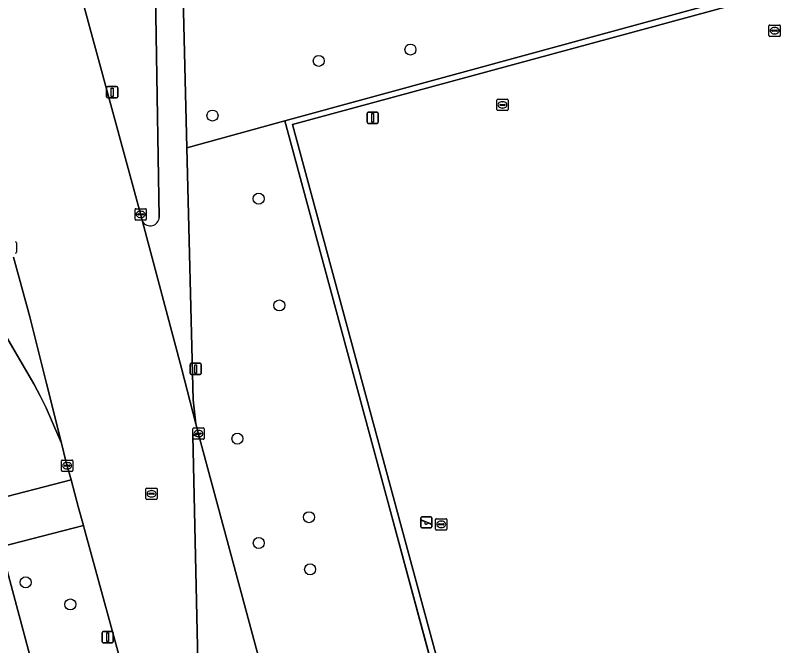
# Model space of a CAD drawing. Extents: x 159053 to 160042, y 380449 to 381423.
# Drawn here: x 159296.4 to 159365.3, y 380676.9 to 380732.7 of the extents above; entities that cross this region are included whole.
import ezdxf

# ---------------------------------------------------------------- set-up
doc = ezdxf.new("R2010")
doc.units = 0
for name, color, linetype in [('IMGEO_Berm_groen', 7, 'Continuous'), ('IMGEO_Boom', 7, 'Continuous'), ('IMGEO_Fietspad_open', 7, 'Continuous'), ('IMGEO_Groenvoorziening', 7, 'Continuous'), ('IMGEO_Hek', 7, 'Continuous'), ('IMGEO_Kolk', 7, 'Continuous'), ('IMGEO_Lichtmast', 7, 'Continuous'), ('IMGEO_Parkeervlak_open', 7, 'Continuous'), ('IMGEO_Rijbaan_lokaal_open', 7, 'Continuous'), ('IMGEO_Rioolput', 7, 'Continuous'), ('IMGEO_Speelvoorziening', 7, 'Continuous'), ('IMGEO_Voetpad_open', 7, 'Continuous'), ('IMGEO_Waterleidingput', 7, 'Continuous')]:
    doc.layers.add(name, color=color, linetype=linetype)

msp = doc.modelspace()

# ---------------------------------------------------------------- linework, layer by layer
at = {"layer": 'IMGEO_Berm_groen'}
for points in [[(159308.727, 380736.355), (159302.084, 380734.813), (159307.517, 380714.797), (159307.612, 380714.441)], [(159309.097, 380714.808), (159308.727, 380736.355)]]:
    msp.add_lwpolyline(points, dxfattribs=at)
msp.add_arc((159308.291, 380714.88), 0.809, 212.90266, 354.86096, dxfattribs=at)
at = {"layer": 'IMGEO_Boom'}
for centre in [(159331.36, 380729.696), (159323.231, 380728.69), (159313.81, 380723.844), (159317.898, 380716.465), (159319.742, 380707.002), (159316.021, 380695.187), (159322.36, 380688.225), (159317.916, 380685.935), (159322.465, 380683.594), (159297.242, 380682.444), (159301.213, 380680.486)]:
    msp.add_circle(centre, 0.489, dxfattribs=at)
at = {"layer": 'IMGEO_Fietspad_open'}
for points in [[(159311.529, 380720.969), (159311.138, 380736.711), (159308.727, 380736.355), (159309.097, 380714.808)], [(159281.999, 380727.528), (159285.019, 380722.374), (159286.41, 380719.969), (159287.346, 380718.35), (159289.952, 380713.844), (159290.712, 380712.537), (159291.593, 380711.021), (159296.115, 380703.244), (159297.773, 380700.392), (159297.967, 380700.059), (159298.549, 380698.914), (159299.054, 380697.914), (159299.528, 380696.822), (159299.882, 380695.993), (159300.414, 380694.792), (159299.087, 380700.068), (159297.602, 380705.993), (159296.162, 380711.274)], [(159307.612, 380714.441), (159311.054, 380701.43), (159312.324, 380696.516), (159312.084, 380698.639), (159311.529, 380720.969)]]:
    msp.add_lwpolyline(points, dxfattribs=at)
msp.add_arc((159308.291, 380714.88), 0.809, 212.90266, 354.86096, dxfattribs=at)
at = {"layer": 'IMGEO_Groenvoorziening'}
for points in [[(159418.132, 380750), (159449.208, 380758.325), (159487.06, 380768.775), (159489.8, 380769.532), (159489.902, 380769.56), (159488.793, 380774.763), (159463.197, 380769.374), (159420.332, 380759.927), (159373.098, 380750), (159311.138, 380736.711), (159311.529, 380720.969), (159320.218, 380723.367), (159379.408, 380739.578)], [(159433.652, 380740.943), (159438.402, 380742.226), (159437.527, 380745.385), (159441.13, 380746.369), (159439.911, 380750.823), (159443.367, 380751.682), (159450.402, 380753.587), (159449.208, 380758.325), (159418.132, 380750), (159379.408, 380739.578), (159320.218, 380723.367), (159340.334, 380649.069), (159340.883, 380649.218), (159320.913, 380723.061), (159420.181, 380750), (159425.677, 380751.487), (159429.419, 380738.062), (159430.149, 380734.961), (159430.441, 380735.043), (159431.07, 380733.488), (159435.374, 380734.679)], [(159340.334, 380649.069), (159320.218, 380723.367), (159311.529, 380720.969), (159312.084, 380698.639), (159312.324, 380696.516), (159312.574, 380695.588), (159323.101, 380656.533), (159323.386, 380655.471), (159332.666, 380621.06), (159336.14, 380607.648), (159337.006, 380604.304), (159337.488, 380604.434), (159345.241, 380606.531), (159333.536, 380647.191)], [(159302.47, 380687.141), (159302.372, 380687.498), (159295.043, 380685.588), (159304.955, 380648.523), (159306.469, 380648.909), (159306.694, 380648.096), (159311.536, 380649.353), (159311.31, 380650.144), (159312.348, 380650.409), (159306.334, 380672.999)]]:
    msp.add_lwpolyline(points, close=True, dxfattribs=at)
for points in [[(159456.6, 380667.23), (159451.1, 380687.473), (159449.861, 380692.034), (159444.386, 380712.193), (159441.424, 380723.096), (159441.313, 380723.068), (159439.899, 380728.695), (159435.448, 380727.527), (159434.407, 380731.441), (159431.787, 380730.761), (159431.07, 380733.488), (159430.441, 380735.043), (159430.149, 380734.961), (159429.419, 380738.062), (159425.677, 380751.487), (159420.181, 380750), (159320.913, 380723.061), (159340.883, 380649.218)], [(159280.959, 380728.996), (159280.805, 380729.143), (159280.649, 380729.288), (159279.274, 380726.917), (159284.329, 380718.041), (159284.516, 380717.714), (159284.995, 380718.003), (159288.54, 380711.459), (159294.372, 380690.064), (159293.875, 380689.957), (159293.962, 380689.631), (159301.269, 380691.534), (159300.819, 380693.183)], [(159300.819, 380693.183), (159300.414, 380694.792), (159299.882, 380695.993), (159299.528, 380696.822), (159299.054, 380697.914), (159298.549, 380698.914), (159297.967, 380700.059), (159297.773, 380700.392), (159296.115, 380703.244), (159291.593, 380711.021), (159290.712, 380712.537), (159289.952, 380713.844), (159287.346, 380718.35), (159286.41, 380719.969), (159285.019, 380722.374), (159281.999, 380727.528)]]:
    msp.add_lwpolyline(points, dxfattribs=at)
at = {"layer": 'IMGEO_Hek'}
for points in [[(159320.218, 380723.367), (159379.408, 380739.578), (159418.132, 380750)], [(159340.334, 380649.069), (159320.218, 380723.367)], [(159333.512, 380674.137), (159326.802, 380699.055)]]:
    msp.add_lwpolyline(points, dxfattribs=at)
at = {"layer": 'IMGEO_Kolk'}
for p, q in [((159306.941, 380714.652), (159306.941, 380715.504)), ((159307.016, 380715.578), (159307.868, 380715.578)), ((159307.243, 380715.121), (159307.641, 380715.121)), ((159307.429, 380715.358), (159307.454, 380715.358)), ((159307.942, 380715.504), (159307.942, 380714.652)), ((159307.868, 380714.578), (159307.016, 380714.578)), ((159307.2, 380715.072), (159307.2, 380715.084)), ((159307.638, 380715.035), (159307.24, 380715.035)), ((159307.452, 380714.798), (159307.427, 380714.798)), ((159307.684, 380715.084), (159307.684, 380715.072)), ((159296.424, 380712.569), (159296.424, 380711.717)), ((159312.063, 380695.21), (159312.063, 380696.062)), ((159312.138, 380696.136), (159312.99, 380696.136)), ((159312.551, 380695.916), (159312.576, 380695.916)), ((159313.064, 380696.062), (159313.064, 380695.21)), ((159312.99, 380695.136), (159312.138, 380695.136)), ((159312.322, 380695.63), (159312.322, 380695.642)), ((159312.76, 380695.593), (159312.362, 380695.593)), ((159312.365, 380695.679), (159312.763, 380695.679)), ((159312.574, 380695.356), (159312.549, 380695.356)), ((159312.806, 380695.642), (159312.806, 380695.63)), ((159300.421, 380692.364), (159300.421, 380693.216)), ((159300.496, 380693.29), (159301.348, 380693.29)), ((159300.909, 380693.07), (159300.934, 380693.07)), ((159301.422, 380693.216), (159301.422, 380692.364)), ((159300.68, 380692.784), (159300.68, 380692.796)), ((159301.118, 380692.747), (159300.72, 380692.747)), ((159300.723, 380692.833), (159301.121, 380692.833)), ((159300.932, 380692.51), (159300.907, 380692.51)), ((159301.164, 380692.796), (159301.164, 380692.784)), ((159301.348, 380692.29), (159300.496, 380692.29))]:
    msp.add_line(p, q, dxfattribs=at)
for points in [[(159306.941, 380714.652), (159306.941, 380715.504)], [(159307.016, 380715.578), (159307.868, 380715.578)], [(159307.942, 380715.504), (159307.942, 380714.652)], [(159307.868, 380714.578), (159307.016, 380714.578)], [(159296.424, 380712.569), (159296.424, 380711.717)], [(159312.063, 380695.21), (159312.063, 380696.062)], [(159312.138, 380696.136), (159312.99, 380696.136)], [(159313.064, 380696.062), (159313.064, 380695.21)], [(159312.99, 380695.136), (159312.138, 380695.136)], [(159300.421, 380692.364), (159300.421, 380693.216)], [(159300.496, 380693.29), (159301.348, 380693.29)], [(159301.422, 380693.216), (159301.422, 380692.364)], [(159301.348, 380692.29), (159300.496, 380692.29)]]:
    msp.add_lwpolyline(points, dxfattribs=at)
for centre, radius, start, end in [((159307.018, 380715.502), 0.0765, 91.55205, 178.44795), ((159307.018, 380715.502), 0.0765, 91.55205, 178.44795), ((159307.24, 380715.081), 0.0403, 85.87752, 175.75265), ((159307.645, 380715.083), 0.0386, 1.73085, 96.63898), ((159307.866, 380715.502), 0.0765, 1.55205, 88.44795), ((159307.866, 380715.502), 0.0765, 1.55205, 88.44795), ((159307.018, 380714.654), 0.0765, 181.55205, 268.44795), ((159307.018, 380714.654), 0.0765, 181.55205, 268.44795), ((159307.237, 380715.071), 0.0366, 178.93798, 274.71019), ((159307.641, 380715.078), 0.043, 264.86636, 352.45326), ((159307.866, 380714.654), 0.0765, 271.55205, 358.44795), ((159307.866, 380714.654), 0.0765, 271.55205, 358.44795), ((159296.348, 380712.567), 0.0765, 1.55205, 88.44795), ((159296.348, 380712.567), 0.0765, 1.55205, 88.44795), ((159296.348, 380711.719), 0.0765, 271.55205, 358.44795), ((159296.348, 380711.719), 0.0765, 271.55205, 358.44795), ((159312.14, 380696.06), 0.0765, 91.55205, 178.44795), ((159312.14, 380696.06), 0.0765, 91.55205, 178.44795), ((159312.988, 380696.06), 0.0765, 1.55205, 88.44795), ((159312.988, 380696.06), 0.0765, 1.55205, 88.44795), ((159312.14, 380695.212), 0.0765, 181.55205, 268.44795), ((159312.14, 380695.212), 0.0765, 181.55205, 268.44795), ((159312.362, 380695.639), 0.0403, 85.87752, 175.75265), ((159312.359, 380695.629), 0.0366, 178.93798, 274.71019), ((159312.763, 380695.636), 0.043, 264.86636, 352.45326), ((159312.767, 380695.641), 0.0386, 1.73085, 96.63898), ((159312.988, 380695.212), 0.0765, 271.55205, 358.44795), ((159312.988, 380695.212), 0.0765, 271.55205, 358.44795), ((159300.498, 380693.214), 0.0765, 91.55205, 178.44795), ((159300.498, 380693.214), 0.0765, 91.55205, 178.44795), ((159301.346, 380693.214), 0.0765, 1.55205, 88.44795), ((159301.346, 380693.214), 0.0765, 1.55205, 88.44795), ((159300.498, 380692.366), 0.0765, 181.55205, 268.44795), ((159300.498, 380692.366), 0.0765, 181.55205, 268.44795), ((159300.72, 380692.793), 0.0403, 85.87752, 175.75265), ((159300.717, 380692.783), 0.0366, 178.93798, 274.71019), ((159301.121, 380692.79), 0.043, 264.86636, 352.45326), ((159301.125, 380692.795), 0.0386, 1.73085, 96.63898), ((159301.346, 380692.366), 0.0765, 271.55205, 358.44795), ((159301.346, 380692.366), 0.0765, 271.55205, 358.44795)]:
    msp.add_arc(centre, radius, start, end, dxfattribs=at)
for centre, major_axis, ratio, start_param, end_param in [((159307.428, 380715.078), (-0.387, 0.002), 0.722429, 4.712389, 7.853982), ((159307.453, 380715.078), (-0.39, 0.002), 0.717154, 1.570796, 4.712389), ((159312.55, 380695.636), (-0.387, 0.002), 0.722429, 4.712389, 7.853982), ((159312.575, 380695.636), (-0.39, 0.002), 0.717154, 1.570796, 4.712389), ((159300.908, 380692.79), (-0.387, 0.002), 0.722429, 4.712389, 7.853982), ((159300.933, 380692.79), (-0.39, 0.002), 0.717154, 1.570796, 4.712389)]:
    msp.add_ellipse(centre, major_axis=major_axis, ratio=ratio, start_param=start_param, end_param=end_param, dxfattribs=at)
at = {"layer": 'IMGEO_Lichtmast'}
for p, q in [((159304.42, 380725.506), (159304.42, 380726.306)), ((159304.42, 380726.306), (159304.42, 380725.506)), ((159304.52, 380726.406), (159305.31, 380726.406)), ((159305.31, 380726.406), (159304.52, 380726.406)), ((159305.41, 380726.306), (159305.41, 380725.506)), ((159305.41, 380725.506), (159305.41, 380726.306)), ((159305.31, 380725.406), (159304.52, 380725.406)), ((159304.52, 380725.406), (159305.31, 380725.406)), ((159327.614, 380724.144), (159328.404, 380724.144)), ((159328.404, 380724.144), (159327.614, 380724.144)), ((159327.514, 380723.244), (159327.514, 380724.044)), ((159327.514, 380724.044), (159327.514, 380723.244)), ((159328.504, 380724.044), (159328.504, 380723.244)), ((159328.504, 380723.244), (159328.504, 380724.044)), ((159328.404, 380723.144), (159327.614, 380723.144)), ((159327.614, 380723.144), (159328.404, 380723.144)), ((159311.827, 380700.969), (159311.827, 380701.769)), ((159311.827, 380701.769), (159311.827, 380700.969)), ((159311.927, 380701.869), (159312.717, 380701.869)), ((159312.717, 380701.869), (159311.927, 380701.869)), ((159312.817, 380701.769), (159312.817, 380700.969)), ((159312.817, 380700.969), (159312.817, 380701.769)), ((159312.717, 380700.869), (159311.927, 380700.869)), ((159311.927, 380700.869), (159312.717, 380700.869)), ((159304.016, 380677.184), (159304.016, 380677.984)), ((159304.016, 380677.984), (159304.016, 380677.184)), ((159304.116, 380678.084), (159304.906, 380678.084)), ((159304.906, 380678.084), (159304.116, 380678.084)), ((159305.006, 380677.984), (159305.006, 380677.184)), ((159305.006, 380677.184), (159305.006, 380677.984)), ((159304.906, 380677.084), (159304.116, 380677.084)), ((159304.116, 380677.084), (159304.906, 380677.084))]:
    msp.add_line(p, q, dxfattribs=at)
for points in [[(159304.84, 380726.281), (159304.99, 380726.281), (159304.99, 380725.531), (159304.84, 380725.531), (159304.84, 380726.281)], [(159327.934, 380724.019), (159328.084, 380724.019), (159328.084, 380723.269), (159327.934, 380723.269), (159327.934, 380724.019)], [(159312.247, 380701.744), (159312.397, 380701.744), (159312.397, 380700.994), (159312.247, 380700.994), (159312.247, 380701.744)], [(159304.436, 380677.959), (159304.586, 380677.959), (159304.586, 380677.209), (159304.436, 380677.209), (159304.436, 380677.959)]]:
    msp.add_lwpolyline(points, dxfattribs=at)
for centre, start, end in [((159304.52, 380726.306), 90, 180), ((159304.52, 380726.306), 90, 180), ((159305.31, 380726.306), 0, 90), ((159305.31, 380726.306), 360, 90), ((159304.52, 380725.506), 180, 270), ((159304.52, 380725.506), 180, 270), ((159305.31, 380725.506), 270, 0), ((159305.31, 380725.506), 270, 0), ((159327.614, 380724.044), 90, 180), ((159327.614, 380724.044), 90, 180), ((159328.404, 380724.044), 0, 90), ((159328.404, 380724.044), 360, 90), ((159327.614, 380723.244), 180, 270), ((159327.614, 380723.244), 180, 270), ((159328.404, 380723.244), 270, 0), ((159328.404, 380723.244), 270, 0), ((159311.927, 380701.769), 90, 180), ((159311.927, 380701.769), 90, 180), ((159312.717, 380701.769), 0, 90), ((159312.717, 380701.769), 360, 90), ((159311.927, 380700.969), 180, 270), ((159311.927, 380700.969), 180, 270), ((159312.717, 380700.969), 270, 0), ((159312.717, 380700.969), 270, 0), ((159304.116, 380677.984), 90, 180), ((159304.116, 380677.984), 90, 180), ((159304.906, 380677.984), 0, 90), ((159304.906, 380677.984), 360, 90), ((159304.116, 380677.184), 180, 270), ((159304.116, 380677.184), 180, 270), ((159304.906, 380677.184), 270, 0), ((159304.906, 380677.184), 270, 0)]:
    msp.add_arc(centre, 0.1, start, end, dxfattribs=at)
at = {"layer": 'IMGEO_Parkeervlak_open'}
msp.add_lwpolyline([(159312.574, 380695.588), (159312.079, 380695.474), (159312.556, 380672.723), (159322, 380637.712), (159330.357, 380606.083), (159336.14, 380607.648), (159332.666, 380621.06), (159323.386, 380655.471), (159323.101, 380656.533)], close=True, dxfattribs=at)
at = {"layer": 'IMGEO_Rijbaan_lokaal_open'}
for points in [[(159312.556, 380672.723), (159312.079, 380695.474), (159312.574, 380695.588), (159312.324, 380696.516), (159311.054, 380701.43), (159307.612, 380714.441), (159307.517, 380714.797), (159302.084, 380734.813)], [(159296.162, 380711.274), (159297.602, 380705.993), (159299.087, 380700.068), (159300.414, 380694.792), (159300.819, 380693.183), (159301.269, 380691.534), (159301.944, 380689.065), (159302.372, 380687.498), (159302.47, 380687.141), (159306.334, 380672.999)]]:
    msp.add_lwpolyline(points, dxfattribs=at)
at = {"layer": 'IMGEO_Rioolput'}
for p, q in [((159307.906, 380689.874), (159307.906, 380690.726)), ((159307.981, 380690.8), (159308.833, 380690.8)), ((159308.165, 380690.294), (159308.165, 380690.306)), ((159308.208, 380690.343), (159308.606, 380690.343)), ((159308.394, 380690.58), (159308.419, 380690.58)), ((159308.649, 380690.306), (159308.649, 380690.294)), ((159308.907, 380690.726), (159308.907, 380689.874)), ((159308.833, 380689.8), (159307.981, 380689.8)), ((159308.603, 380690.257), (159308.205, 380690.257)), ((159308.417, 380690.02), (159308.392, 380690.02))]:
    msp.add_line(p, q, dxfattribs=at)
for points in [[(159307.906, 380689.874), (159307.906, 380690.726)], [(159307.981, 380690.8), (159308.833, 380690.8)], [(159308.907, 380690.726), (159308.907, 380689.874)], [(159308.833, 380689.8), (159307.981, 380689.8)]]:
    msp.add_lwpolyline(points, dxfattribs=at)
for centre, radius, start, end in [((159307.983, 380690.724), 0.0765, 91.55205, 178.44795), ((159307.983, 380690.724), 0.0765, 91.55205, 178.44795), ((159308.205, 380690.303), 0.0403, 85.87752, 175.75265), ((159308.202, 380690.293), 0.0366, 178.93798, 274.71019), ((159308.606, 380690.3), 0.043, 264.86636, 352.45326), ((159308.61, 380690.305), 0.0386, 1.73085, 96.63898), ((159308.831, 380690.724), 0.0765, 1.55205, 88.44795), ((159308.831, 380690.724), 0.0765, 1.55205, 88.44795), ((159307.983, 380689.876), 0.0765, 181.55205, 268.44795), ((159307.983, 380689.876), 0.0765, 181.55205, 268.44795), ((159308.831, 380689.876), 0.0765, 271.55205, 358.44795), ((159308.831, 380689.876), 0.0765, 271.55205, 358.44795)]:
    msp.add_arc(centre, radius, start, end, dxfattribs=at)
for centre, major_axis, ratio, start_param, end_param in [((159308.393, 380690.3), (-0.387, 0.002), 0.722429, 4.712389, 7.853982), ((159308.418, 380690.3), (-0.39, 0.002), 0.717154, 1.570796, 4.712389)]:
    msp.add_ellipse(centre, major_axis=major_axis, ratio=ratio, start_param=start_param, end_param=end_param, dxfattribs=at)
at = {"layer": 'IMGEO_Speelvoorziening'}
for p, q in [((159332.381, 380688.27), (159333.171, 380688.27)), ((159333.171, 380688.27), (159332.381, 380688.27)), ((159332.281, 380687.37), (159332.281, 380688.17)), ((159332.281, 380688.17), (159332.281, 380687.37)), ((159332.664, 380687.798), (159332.325, 380687.935)), ((159332.35, 380687.995), (159333.226, 380687.642)), ((159333.202, 380687.582), (159332.862, 380687.719)), ((159333.271, 380688.17), (159333.271, 380687.37)), ((159333.271, 380687.37), (159333.271, 380688.17)), ((159333.171, 380687.27), (159332.381, 380687.27)), ((159332.381, 380687.27), (159333.171, 380687.27))]:
    msp.add_line(p, q, dxfattribs=at)
for centre, radius, start, end in [((159332.381, 380688.17), 0.1, 90, 180), ((159332.381, 380688.17), 0.1, 90, 180), ((159333.171, 380688.17), 0.1, 0, 90), ((159333.171, 380688.17), 0.1, 360, 90), ((159332.338, 380687.965), 0.0327, 68.07798, 248.07798), ((159332.743, 380687.708), 0.12, 130.99278, 5.16318), ((159333.214, 380687.612), 0.0327, 248.07798, 68.07798), ((159332.381, 380687.37), 0.1, 180, 270), ((159332.381, 380687.37), 0.1, 180, 270), ((159333.171, 380687.37), 0.1, 270, 0), ((159333.171, 380687.37), 0.1, 270, 0)]:
    msp.add_arc(centre, radius, start, end, dxfattribs=at)
at = {"layer": 'IMGEO_Voetpad_open'}
for points in [[(159301.944, 380689.065), (159301.269, 380691.534), (159293.962, 380689.631), (159291.625, 380689.022), (159291.918, 380687.949), (159292.462, 380685.913), (159292.656, 380685.296), (159292.738, 380684.987), (159295.043, 380685.588), (159302.372, 380687.498)], [(159295.043, 380685.588), (159292.738, 380684.987), (159302.619, 380647.826), (159304.955, 380648.523)]]:
    msp.add_lwpolyline(points, close=True, dxfattribs=at)
at = {"layer": 'IMGEO_Waterleidingput'}
for p, q in [((159363.149, 380730.94), (159363.149, 380731.792)), ((159363.224, 380731.866), (159364.076, 380731.866)), ((159363.637, 380731.646), (159363.662, 380731.646)), ((159364.15, 380731.792), (159364.15, 380730.94)), ((159363.408, 380731.36), (159363.408, 380731.372)), ((159363.846, 380731.323), (159363.448, 380731.323)), ((159363.451, 380731.409), (159363.849, 380731.409)), ((159363.66, 380731.086), (159363.635, 380731.086)), ((159363.892, 380731.372), (159363.892, 380731.36)), ((159364.076, 380730.866), (159363.224, 380730.866)), ((159339.018, 380724.364), (159339.018, 380725.216)), ((159339.093, 380725.29), (159339.945, 380725.29)), ((159339.277, 380724.784), (159339.277, 380724.796)), ((159339.32, 380724.833), (159339.718, 380724.833)), ((159339.506, 380725.07), (159339.531, 380725.07)), ((159339.761, 380724.796), (159339.761, 380724.784)), ((159340.019, 380725.216), (159340.019, 380724.364)), ((159339.945, 380724.29), (159339.093, 380724.29)), ((159339.715, 380724.747), (159339.317, 380724.747)), ((159339.529, 380724.51), (159339.504, 380724.51)), ((159333.591, 380687.162), (159333.591, 380688.014)), ((159333.666, 380688.088), (159334.518, 380688.088)), ((159333.85, 380687.582), (159333.85, 380687.594)), ((159334.288, 380687.545), (159333.89, 380687.545)), ((159333.893, 380687.631), (159334.291, 380687.631)), ((159334.079, 380687.868), (159334.104, 380687.868)), ((159334.334, 380687.594), (159334.334, 380687.582)), ((159334.592, 380688.014), (159334.592, 380687.162)), ((159334.518, 380687.088), (159333.666, 380687.088)), ((159334.102, 380687.308), (159334.077, 380687.308))]:
    msp.add_line(p, q, dxfattribs=at)
for points in [[(159363.149, 380730.94), (159363.149, 380731.792)], [(159363.224, 380731.866), (159364.076, 380731.866)], [(159364.15, 380731.792), (159364.15, 380730.94)], [(159364.076, 380730.866), (159363.224, 380730.866)], [(159339.018, 380724.364), (159339.018, 380725.216)], [(159339.093, 380725.29), (159339.945, 380725.29)], [(159340.019, 380725.216), (159340.019, 380724.364)], [(159339.945, 380724.29), (159339.093, 380724.29)], [(159333.591, 380687.162), (159333.591, 380688.014)], [(159333.666, 380688.088), (159334.518, 380688.088)], [(159334.592, 380688.014), (159334.592, 380687.162)], [(159334.518, 380687.088), (159333.666, 380687.088)]]:
    msp.add_lwpolyline(points, dxfattribs=at)
for centre, radius, start, end in [((159363.226, 380731.79), 0.0765, 91.55205, 178.44795), ((159363.226, 380731.79), 0.0765, 91.55205, 178.44795), ((159364.074, 380731.79), 0.0765, 1.55205, 88.44795), ((159364.074, 380731.79), 0.0765, 1.55205, 88.44795), ((159363.448, 380731.369), 0.0403, 85.87752, 175.75265), ((159363.445, 380731.359), 0.0366, 178.93798, 274.71019), ((159363.849, 380731.366), 0.043, 264.86636, 352.45326), ((159363.853, 380731.371), 0.0386, 1.73085, 96.63898), ((159363.226, 380730.942), 0.0765, 181.55205, 268.44795), ((159363.226, 380730.942), 0.0765, 181.55205, 268.44795), ((159364.074, 380730.942), 0.0765, 271.55205, 358.44795), ((159364.074, 380730.942), 0.0765, 271.55205, 358.44795), ((159339.095, 380725.214), 0.0765, 91.55205, 178.44795), ((159339.095, 380725.214), 0.0765, 91.55205, 178.44795), ((159339.317, 380724.793), 0.0403, 85.87752, 175.75265), ((159339.314, 380724.783), 0.0366, 178.93798, 274.71019), ((159339.718, 380724.79), 0.043, 264.86636, 352.45326), ((159339.722, 380724.795), 0.0386, 1.73085, 96.63898), ((159339.943, 380725.214), 0.0765, 1.55205, 88.44795), ((159339.943, 380725.214), 0.0765, 1.55205, 88.44795), ((159339.095, 380724.366), 0.0765, 181.55205, 268.44795), ((159339.095, 380724.366), 0.0765, 181.55205, 268.44795), ((159339.943, 380724.366), 0.0765, 271.55205, 358.44795), ((159339.943, 380724.366), 0.0765, 271.55205, 358.44795), ((159333.668, 380688.012), 0.0765, 91.55205, 178.44795), ((159333.668, 380688.012), 0.0765, 91.55205, 178.44795), ((159333.89, 380687.591), 0.0403, 85.87752, 175.75265), ((159333.887, 380687.581), 0.0366, 178.93798, 274.71019), ((159334.291, 380687.588), 0.043, 264.86636, 352.45326), ((159334.295, 380687.593), 0.0386, 1.73085, 96.63898), ((159334.516, 380688.012), 0.0765, 1.55205, 88.44795), ((159334.516, 380688.012), 0.0765, 1.55205, 88.44795), ((159333.668, 380687.164), 0.0765, 181.55205, 268.44795), ((159333.668, 380687.164), 0.0765, 181.55205, 268.44795), ((159334.516, 380687.164), 0.0765, 271.55205, 358.44795), ((159334.516, 380687.164), 0.0765, 271.55205, 358.44795)]:
    msp.add_arc(centre, radius, start, end, dxfattribs=at)
for centre, major_axis, ratio, start_param, end_param in [((159363.636, 380731.366), (-0.387, 0.002), 0.722429, 4.712389, 7.853982), ((159363.661, 380731.366), (-0.39, 0.002), 0.717154, 1.570796, 4.712389), ((159339.505, 380724.79), (-0.387, 0.002), 0.722429, 4.712389, 7.853982), ((159339.53, 380724.79), (-0.39, 0.002), 0.717154, 1.570796, 4.712389), ((159334.078, 380687.588), (-0.387, 0.002), 0.722429, 4.712389, 7.853982), ((159334.103, 380687.588), (-0.39, 0.002), 0.717154, 1.570796, 4.712389)]:
    msp.add_ellipse(centre, major_axis=major_axis, ratio=ratio, start_param=start_param, end_param=end_param, dxfattribs=at)

doc.saveas('drawing.dxf')
